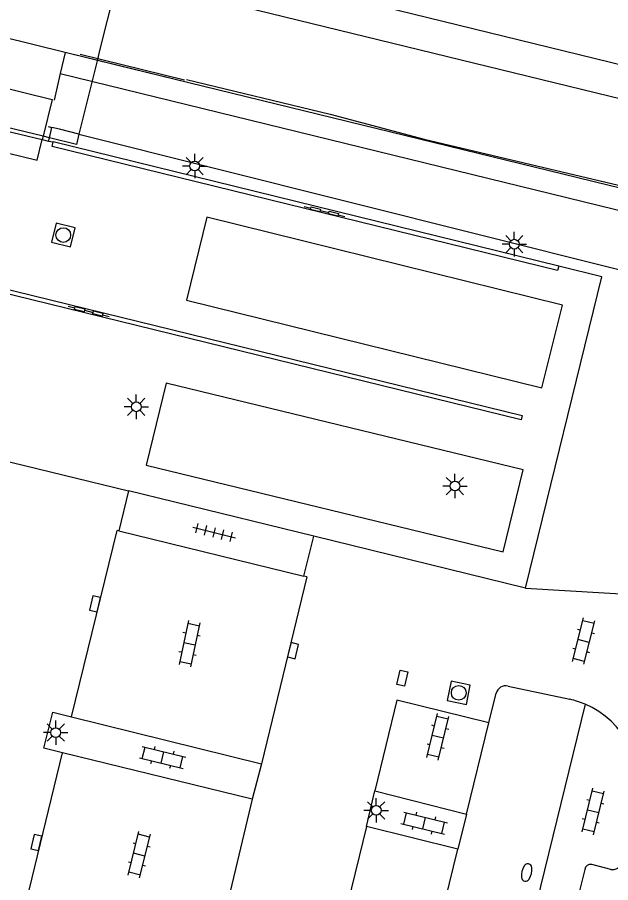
# Model space of a CAD drawing. Extents: x 125000 to 129004, y 397500 to 399008.
# Drawn here: x 127724.54 to 127754.88, y 398321.58 to 398365.85 of the extents above; entities that cross this region are included whole.
import ezdxf

# ---------------------------------------------------------------- set-up
doc = ezdxf.new("R2010")
doc.units = 0
for name, color, linetype in [('gg-afsc-hekwerk', 7, 'Continuous'), ('gg-afsc-muur', 7, 'Continuous'), ('gg-aspt-spoorlijn', 7, 'Continuous'), ('gg-bbg-luifel en loopbrug', 7, 'Continuous'), ('gg-knt-BGT kruinlijn', 7, 'Continuous'), ('gg-knt-bronhoudergrens', 7, 'Continuous'), ('gg-knt-trap', 7, 'Continuous'), ('gg-knt-verharding', 7, 'Continuous'), ('gg-knt-verharding nz', 7, 'Continuous'), ('gg-kntw-beschoeiing', 7, 'Continuous'), ('gt-grn-afwateringsgoot', 7, 'Continuous'), ('gt-grn-bladgrens', 7, 'Continuous'), ('gt-symb-afwateringsgoot', 7, 'Continuous'), ('gt-symb-brandkraan', 7, 'Continuous'), ('gt-symb-klinker verharding', 7, 'Continuous'), ('gt-symb-kolk', 7, 'Continuous'), ('gt-symb-kolk center center', 7, 'Continuous'), ('gt-symb-lichtmast', 7, 'Continuous'), ('gt-symb-rioolschacht', 7, 'Continuous'), ('gt-symb-tegel verharding', 7, 'Continuous'), ('gx-grn-IMGEO niveau 01', 7, 'Continuous'), ('gx-grn-maaiveld', 7, 'Continuous')]:
    doc.layers.add(name, color=color, linetype=linetype)

# ---------------------------------------------------------------- blocks, each defined once
blk = doc.blocks.new('gt0-KOLKCC')
at = {"layer": 'gt-symb-kolk center center'}
blk.add_lwpolyline([(-0.375, 0.2), (0.375, 0.2), (0.375, -0.2), (-0.375, -0.2)], close=True, dxfattribs=at)
blk = doc.blocks.new('gt0-KL1')
at = {"layer": 'gt-symb-klinker verharding'}
for p, q in [((-0.5, 0.3), (-0.5, 0.45)), ((0.5, 0.3), (0.5, 0.45)), ((-1.15, 0.3), (1.15, 0.3)), ((-1, -0.3), (-1, 0.3)), ((0, -0.3), (0, 0.3)), ((1, -0.3), (1, 0.3)), ((-1.15, -0.3), (1.15, -0.3)), ((-0.5, -0.45), (-0.5, -0.3)), ((0.5, -0.45), (0.5, -0.3))]:
    blk.add_line(p, q, dxfattribs=at)
blk = doc.blocks.new('gt0-RS')
at = {"layer": 'gt-symb-rioolschacht'}
blk.add_lwpolyline([(-0.5, -0.5), (0.5, -0.5), (0.5, 0.5), (-0.5, 0.5)], close=True, dxfattribs=at)
blk.add_circle((0, 0), 0.375, dxfattribs=at)
blk = doc.blocks.new('gt0-BR')
at = {"layer": 'gt-symb-brandkraan'}
for centre, radius, start, end in [((-0.244, 0), 0.206, 107.5669, 252.4331), ((0.599, -2.664), 3, 106.892, 107.5669), ((0, -0.691), 0.938, 73.108, 106.892), ((-0.599, -2.664), 3, 72.4331, 73.108), ((0.244, 0), 0.206, 287.567, 72.4331), ((0.599, 2.664), 3, 252.4331, 253.108), ((0, 0.691), 0.938, 253.108, 286.8921), ((-0.599, 2.664), 3, 286.8921, 287.567)]:
    blk.add_arc(centre, radius, start, end, dxfattribs=at)
blk = doc.blocks.new('gt0-KOLK')
at = {"layer": 'gt-symb-kolk'}
blk.add_lwpolyline([(0, 0), (0.375, 0), (0.375, 0.4), (-0.375, 0.4), (-0.375, 0), (0, 0)], dxfattribs=at)
blk = doc.blocks.new('gt0-LMAST')
at = {"layer": 'gt-symb-lichtmast'}
for p, q in [((-0.005, 0.246), (-0.005, 0.621)), ((-0.182, 0.173), (-0.447, 0.438)), ((0.172, 0.173), (0.437, 0.438)), ((-0.255, -0.004), (-0.63, -0.004)), ((-0.182, -0.181), (-0.447, -0.446)), ((-0.005, -0.254), (-0.005, -0.629)), ((0.437, -0.446), (0.172, -0.181)), ((0.245, -0.004), (0.62, -0.004))]:
    blk.add_line(p, q, dxfattribs=at)
blk.add_circle((-0.005, -0.004), 0.25, dxfattribs=at)
blk = doc.blocks.new('gt0-TEG1')
at = {"layer": 'gt-symb-tegel verharding'}
for p, q in [((-1.125, 0), (1.125, 0)), ((-0.9, -0.25), (-0.9, 0.25)), ((-0.45, -0.25), (-0.45, 0.25)), ((0, -0.25), (0, 0.25)), ((0.45, -0.25), (0.45, 0.25)), ((0.9, -0.25), (0.9, 0.25))]:
    blk.add_line(p, q, dxfattribs=at)
blk = doc.blocks.new('gt0-AFWGT_1')
at = {"layer": 'gt-symb-afwateringsgoot'}
for p, q in [((-1.076, 0), (-0.726, 0)), ((-0.225, 0), (0.225, 0)), ((0.725, 0), (1.075, 0))]:
    blk.add_line(p, q, dxfattribs=at)
for points in [[(-0.726, 0.075), (-0.225, 0.075), (-0.225, -0.075), (-0.726, -0.075)], [(0.225, 0.075), (0.725, 0.075), (0.725, -0.075), (0.225, -0.075)]]:
    blk.add_lwpolyline(points, close=True, dxfattribs=at)

msp = doc.modelspace()

# ---------------------------------------------------------------- linework, layer by layer
at = {"layer": 'gg-afsc-hekwerk'}
msp.add_lwpolyline([(127733.18, 398362.671), (127740.528, 398360.894), (127745.338, 398359.609), (127757.505, 398356.725), (127764.162, 398355.106), (127771.407, 398353.274), (127779.269, 398351.411), (127778.488, 398348.175), (127788.089, 398345.867), (127788.8, 398349.083), (127794.814, 398347.58), (127808.397, 398344.269), (127820.529, 398341.332), (127827.805, 398339.543), (127834.55, 398337.88), (127841.81, 398336.094), (127851.514, 398333.734), (127858.809, 398331.968), (127870.686, 398329.021), (127881.299, 398326.443)], dxfattribs=at)
at = {"layer": 'gg-afsc-muur'}
for p, q in [((127726.175, 398359.686), (127726.304, 398360.219)), ((127725.85, 398359.766), (127725.807, 398359.593)), ((127725.807, 398359.593), (127726.133, 398359.514)), ((127726.133, 398359.514), (127726.175, 398359.686))]:
    msp.add_line(p, q, dxfattribs=at)
msp.add_lwpolyline([(127733.311, 398362.494), (127729.673, 398363.388), (127726.978, 398364.051), (127723.746, 398364.846), (127712.191, 398367.688), (127712.045, 398367.724)], dxfattribs=at)
at = {"layer": 'gg-aspt-spoorlijn'}
msp.add_lwpolyline([(127684.79, 398380.706), (127947.895, 398316.349), (127974.192, 398309.959), (128052.365, 398291.224), (128183.022, 398259.34), (128257.224, 398241.18)], dxfattribs=at)
at = {"layer": 'gg-bbg-luifel en loopbrug'}
for p, q in [((127728.729, 398364.089), (127728.647, 398363.759)), ((127728.647, 398363.759), (127728.447, 398362.945)), ((127728.447, 398362.945), (127727.689, 398359.872)), ((127725.85, 398359.766), (127720.345, 398361.109)), ((127726.175, 398359.686), (127725.85, 398359.766))]:
    msp.add_line(p, q, dxfattribs=at)
for points in [[(127688.436, 398377.385), (127729.532, 398367.344), (127728.729, 398364.089)], [(127727.689, 398359.872), (127727.559, 398359.348), (127726.175, 398359.686)]]:
    msp.add_lwpolyline(points, dxfattribs=at)
at = {"layer": 'gg-knt-BGT kruinlijn'}
msp.add_line((127726.73, 398362.969), (127755.974, 398355.805), dxfattribs=at)
at = {"layer": 'gg-knt-bronhoudergrens'}
msp.add_lwpolyline([(127719.679, 398359.971), (127725.548, 398358.536), (127725.807, 398359.593)], dxfattribs=at)
at = {"layer": 'gg-knt-trap'}
msp.add_line((127719.93, 398361.007), (127725.807, 398359.593), dxfattribs=at)
at = {"layer": 'gg-knt-verharding'}
for p, q in [((127726.133, 398359.514), (127726.375, 398359.47)), ((127730.221, 398341.625), (127729.721, 398339.583)), ((127739.692, 398339.306), (127730.221, 398341.625)), ((127729.721, 398339.583), (127739.191, 398337.263)), ((127739.191, 398337.263), (127739.692, 398339.306)), ((127750.521, 398336.649), (127739.692, 398339.306)), ((127749.629, 398331.643), (127752.791, 398330.965)), ((127748.646, 398329.759), (127749.016, 398331.272)), ((127753.568, 398330.714), (127741.107, 398279.615)), ((127727.313, 398330.061), (127737.018, 398327.67)), ((127747.505, 398325.093), (127748.646, 398329.759)), ((127736.549, 398325.85), (127726.849, 398328.227)), ((127737.018, 398327.67), (127736.549, 398325.85)), ((127742.39, 398324.454), (127742.818, 398326.282)), ((127742.818, 398326.282), (127747.505, 398325.093)), ((127747.505, 398325.093), (127747.057, 398323.295)), ((127747.057, 398323.295), (127742.39, 398324.454)), ((127754.879, 398322.267), (127753.908, 398322.514)), ((127753.551, 398322.265), (127740.045, 398266.942))]:
    msp.add_line(p, q, dxfattribs=at)
for points in [[(127750.521, 398336.649), (127754.421, 398352.572), (127752.223, 398353.123)], [(127717.044, 398322.416), (127722.236, 398343.579), (127730.221, 398341.625)], [(127750.521, 398336.649), (127758.282, 398336.182), (127759.269, 398335.969)], [(127726.849, 398328.227), (127725.888, 398328.463), (127726.355, 398330.299), (127727.313, 398330.061)], [(127739.353, 398312.144), (127744.054, 398310.998), (127747.057, 398323.295)]]:
    msp.add_lwpolyline(points, dxfattribs=at)
for centre, radius, start, end in [((127749.514, 398331.141), 0.515, 77.09, 165.2763), ((127751.786, 398326.525), 4.553, 66.9525, 77.2427), ((127751.793, 398326.551), 4.525, 347.2034, 66.9075), ((127753.857, 398322.207), 0.312, 80.5884, 169.2015), ((127754.979, 398322.783), 0.526, 259.0676, 338.7774)]:
    msp.add_arc(centre, radius, start, end, dxfattribs=at)
at = {"layer": 'gg-knt-verharding nz'}
for p, q in [((127727.313, 398330.061), (127729.638, 398339.603)), ((127729.721, 398339.583), (127729.638, 398339.603)), ((127739.348, 398337.225), (127737.018, 398327.67)), ((127739.348, 398337.225), (127739.191, 398337.263)), ((127742.39, 398324.454), (127739.353, 398312.144))]:
    msp.add_line(p, q, dxfattribs=at)
for points in [[(127748.646, 398329.759), (127743.948, 398330.915), (127742.818, 398326.282)], [(127736.549, 398325.85), (127734.734, 398318.268), (127725.004, 398320.642), (127726.849, 398328.227)]]:
    msp.add_lwpolyline(points, dxfattribs=at)
at = {"layer": 'gg-kntw-beschoeiing'}
msp.add_line((127733.08, 398362.626), (127727.758, 398363.94), dxfattribs=at)
at = {"layer": 'gt-grn-afwateringsgoot'}
msp.add_line((127752.223, 398353.123), (127726.375, 398359.47), dxfattribs=at)
for points in [[(127752.223, 398353.123), (127752.166, 398352.89), (127726.318, 398359.237), (127726.375, 398359.47)], [(127750.35, 398345.483), (127750.295, 398345.258), (127714.558, 398354.023), (127714.613, 398354.248), (127750.35, 398345.483)]]:
    msp.add_lwpolyline(points, dxfattribs=at)
at = {"layer": 'gt-grn-bladgrens'}
msp.add_lwpolyline([(127690.116, 398377.683), (127702.735, 398374.601), (127729.892, 398367.923), (127792.12, 398352.724), (127895.306, 398327.496), (127945.913, 398315.144)], dxfattribs=at)
at = {"layer": 'gx-grn-IMGEO niveau 01'}
for points in [[(127733.181, 398351.383), (127751.366, 398346.888), (127752.412, 398351.122), (127734.228, 398355.617), (127733.181, 398351.383)], [(127732.144, 398347.13), (127731.126, 398342.937), (127749.383, 398338.505), (127750.401, 398342.698), (127732.144, 398347.13)]]:
    msp.add_lwpolyline(points, dxfattribs=at)
at = {"layer": 'gx-grn-maaiveld'}
for p, q in [((127726.73, 398362.969), (127726.419, 398361.615)), ((127726.31, 398361.641), (127725.85, 398359.766)), ((127726.109, 398360.268), (127726.304, 398360.219))]:
    msp.add_line(p, q, dxfattribs=at)
for points in [[(127778.778, 398350.32), (127779.017, 398351.32), (127733.311, 398362.494), (127726.978, 398364.051), (127726.73, 398362.969)], [(127720.173, 398362.011), (127720.434, 398363.086), (127726.31, 398361.641)], [(127727.689, 398359.872), (127726.686, 398360.123), (127726.304, 398360.219)], [(127727.689, 398359.872), (127775.696, 398347.832), (127788.412, 398344.917), (127792.451, 398344.063)]]:
    msp.add_lwpolyline(points, dxfattribs=at)

# ---------------------------------------------------------------- block references
at = {"layer": 'gt-symb-afwateringsgoot'}
for p, xscale, yscale, rotation in [((127740.244, 398355.915), 0.9999258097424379, 0.999925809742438, -13.754822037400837), ((127728.19, 398350.808), 1.0000448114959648, 1.0000448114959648, -13.782647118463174)]:
    msp.add_blockref('gt0-AFWGT_1', p, dxfattribs=dict(at, xscale=xscale, yscale=yscale, rotation=rotation))
at = {"layer": 'gt-symb-brandkraan', "rotation": 77.52092819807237}
msp.add_blockref('gt0-BR', (127750.582, 398322.103), dxfattribs=at)
at = {"layer": 'gt-symb-klinker verharding'}
for p, rotation in [((127733.344, 398333.813), -101.95064726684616), ((127753.494, 398333.943), 75.8803970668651), ((127746.045, 398329.042), 76.22785456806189), ((127731.965, 398327.991), -13.827795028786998), ((127753.979, 398325.227), 76.35276166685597), ((127745.344, 398324.628), -13.827795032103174), ((127730.774, 398323.016), 76.22785456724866)]:
    msp.add_blockref('gt0-KL1', p, dxfattribs=dict(at, rotation=rotation))
at = {"layer": 'gt-symb-kolk'}
for p, rotation in [((127728.704, 398335.799), 76.35276166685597), ((127738.446, 398333.498), -103.64723833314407), ((127725.704, 398323.598), 76.7004156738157)]:
    msp.add_blockref('gt0-KOLK', p, dxfattribs=dict(at, rotation=rotation))
at = {"layer": 'gt-symb-kolk center center', "rotation": -103.72895172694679}
msp.add_blockref('gt0-KOLKCC', (127744.224, 398332.045), dxfattribs=at)
at = {"layer": 'gt-symb-lichtmast'}
for p in [(127733.611, 398358.243), (127749.956, 398354.246), (127730.626, 398345.929), (127746.921, 398341.875), (127726.506, 398329.268), (127742.892, 398325.285)]:
    msp.add_blockref('gt0-LMAST', p, dxfattribs=at)
at = {"layer": 'gt-symb-rioolschacht'}
for p, rotation in [((127726.886, 398354.711), -103.75438620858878), ((127747.108, 398331.295), 78.48748675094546)]:
    msp.add_blockref('gt0-RS', p, dxfattribs=dict(at, rotation=rotation))
at = {"layer": 'gt-symb-tegel verharding', "rotation": -14.064036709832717}
msp.add_blockref('gt0-TEG1', (127734.605, 398339.495), dxfattribs=at)

doc.saveas('drawing.dxf')
